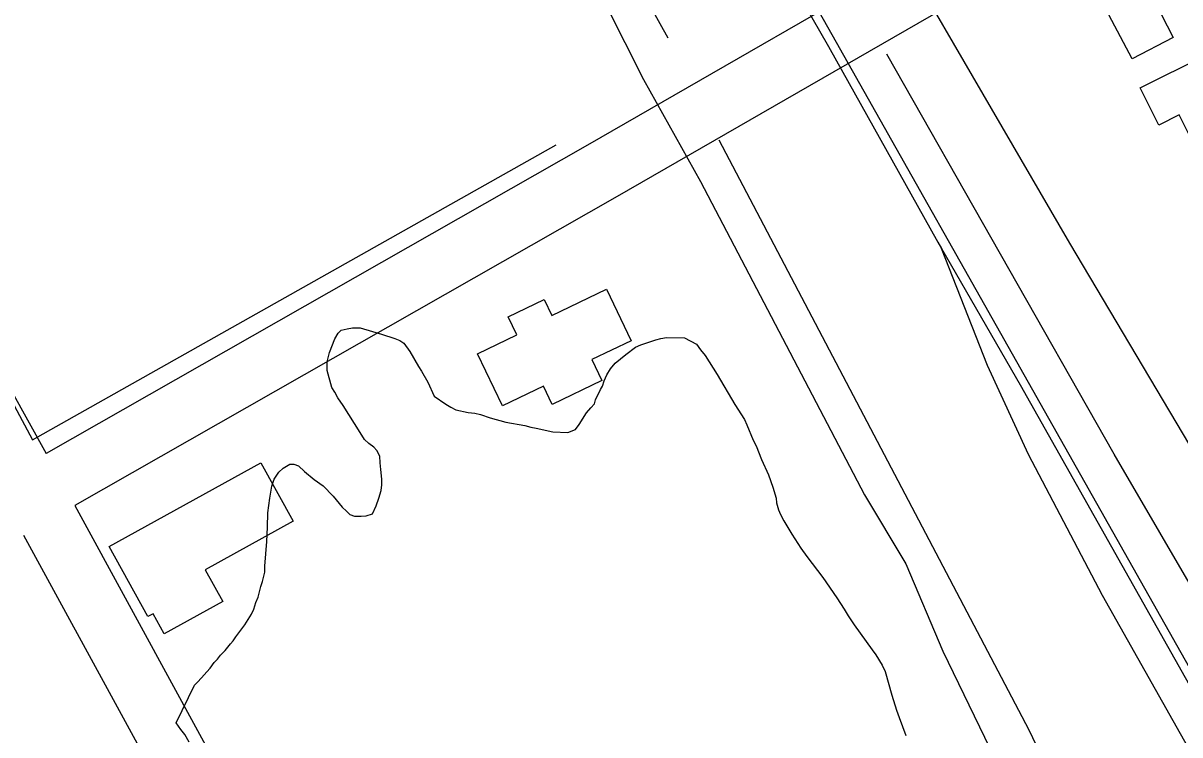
# Model space of a CAD drawing. Extents: x 3187622 to 3225504, y 800805 to 826213.
# Drawn here: x 3198915 to 3199500, y 813084 to 813444 of the extents above; entities that cross this region are included whole.
import ezdxf

# ---------------------------------------------------------------- set-up
doc = ezdxf.new("R2010")
doc.units = 0
for name, color, linetype in [('V-BLDG-OTLN', 7, 'Continuous'), ('V-RAIL-TRAK', 7, 'Continuous'), ('V-ROAD-CNTR', 7, 'Continuous'), ('V-SITE-VEGE', 7, 'Continuous'), ('V-TOPO-SHOR', 7, 'Continuous')]:
    doc.layers.add(name, color=color, linetype=linetype)

msp = doc.modelspace()

# ---------------------------------------------------------------- linework, layer by layer
at = {"layer": 'V-BLDG-OTLN'}
for points in [[(3199476.17, 813425.7), (3199455.69, 813464.77), (3199476.61, 813475.73), (3199483.18, 813463.2), (3199489.2, 813466.35), (3199496.98, 813451.52), (3199490.85, 813448.31), (3199496.99, 813436.61)], [(3199507.01, 813383.2), (3199499.94, 813397.4), (3199489.65, 813392.27), (3199480.28, 813411.06), (3199513.11, 813427.42), (3199510.51, 813432.64), (3199528.62, 813441.67), (3199535.43, 813428.01), (3199539.84, 813430.21), (3199546.15, 813417.56), (3199557.36, 813423.15), (3199561.47, 813414.91), (3199547.31, 813407.85), (3199549.13, 813404.19)], [(3199210.06, 813309.21), (3199222.61, 813283.1), (3199202.73, 813273.55), (3199207.79, 813263.02), (3199182.53, 813250.88), (3199178.12, 813260.06), (3199157.48, 813250.14), (3199144.82, 813276.5), (3199164.69, 813286.05), (3199160.32, 813295.16), (3199178.53, 813303.91), (3199182.37, 813295.91)], [(3199051.44, 813191.75), (3199006.96, 813167.18), (3199015.77, 813151.22), (3198986.12, 813134.84), (3198980.52, 813144.98), (3198977.83, 813143.5), (3198958.25, 813178.95), (3199035.08, 813221.38)]]:
    msp.add_lwpolyline(points, close=True, dxfattribs=at)
at = {"layer": 'V-RAIL-TRAK'}
for points in [[(3198855.38, 814257.78), (3198922.64, 814139.83), (3198960.22, 814073.14), (3199071.15, 813878.29), (3199140.69, 813755.55), (3199183.27, 813678.09), (3199279.59, 813506.79), (3199322.55, 813432.02), (3199377.85, 813332.96), (3199379.65, 813329.83), (3199419.43, 813260.71), (3199526.09, 813071.7), (3199646.24, 812858.06), (3199796.04, 812592.94), (3199928.12, 812359.08), (3200053.82, 812135.49), (3200181.4, 811909.93), (3200278.5, 811734.69)], [(3200278.5, 811734.69), (3200233.65, 811793.32), (3200211.82, 811825.21), (3200191.93, 811858.17), (3200167.28, 811900.26), (3200093.71, 812031.15), (3199966.18, 812258.89), (3199852.93, 812461.17), (3199716.34, 812701.95), (3199597.5, 812912.56), (3199461.2, 813154.15), (3199423.7, 813225.5), (3199402.95, 813270.52), (3199379.65, 813329.83)]]:
    msp.add_lwpolyline(points, dxfattribs=at)
at = {"layer": 'V-ROAD-CNTR'}
for points in [[(3198994.96, 814024.94), (3199297.72, 813485.13), (3199618.62, 812916.82), (3200023.8, 812201.72), (3200373.74, 811581.25)], [(3199096.57, 813930.65), (3199444.51, 813332.48), (3199889.92, 812582.98), (3200152.94, 812143.68), (3200549.71, 811433.03)], [(3199098.36, 813718.85), (3199101.3, 813715.5), (3199101.06, 813680.04), (3199116.93, 813642.14), (3199134.01, 813603.29), (3199228.8, 813415.29), (3199257.72, 813363.73), (3199340.73, 813205.21), (3199361.54, 813170.18), (3199380.3, 813126.08), (3199430.72, 813022.28), (3199468.29, 812950.85), (3199572.6, 812776.07), (3199599.49, 812727.45), (3199772.33, 812432.74), (3199790.26, 812405.17), (3199812.21, 812375.49), (3199908.61, 812243.22), (3199973.05, 812162.03), (3199988.08, 812141.93), (3200014.87, 812103.4), (3200044.16, 812051.61), (3200090.79, 811979.38), (3200273.5, 811654.05)], [(3199666.75, 813646.51), (3199389.9, 813491.19), (3199200.51, 813382.11), (3198926.41, 813225.99)], [(3199682.29, 813620.83), (3199404.72, 813465.11), (3199215.42, 813356.08), (3198940.88, 813199.71)], [(3198743.81, 813555.15), (3198926.41, 813225.99)], [(3198940.88, 813199.71), (3199101.96, 812904.55)], [(3198914.87, 813184.74), (3199071.31, 812898.09), (3199080.59, 812880.81)]]:
    msp.add_lwpolyline(points, dxfattribs=at)
at = {"layer": 'V-SITE-VEGE'}
for points in [[(3198992.23, 813089.72), (3199001.42, 813108.74), (3199003.01, 813110.27), (3199005.12, 813112.57), (3199007.78, 813115.63), (3199009.37, 813117.42), (3199011.5, 813120.23), (3199013.09, 813122.01), (3199014.69, 813124.06), (3199017.07, 813126.35), (3199019.73, 813129.67), (3199021.06, 813131.2), (3199022.39, 813133.25), (3199026.92, 813139.39), (3199030.4, 813144.78), (3199031.49, 813147.35), (3199032.59, 813150.7), (3199033.68, 813153.28), (3199035.08, 813158.7), (3199035.91, 813161.28), (3199037.04, 813165.93), (3199037.1, 813169.04), (3199038.12, 813181.48), (3199038.52, 813188.74), (3199038.66, 813196), (3199039.58, 813203.51), (3199040.73, 813209.45), (3199041.84, 813213.07), (3199044.24, 813216.65), (3199046.36, 813218.69), (3199049.77, 813220.7), (3199051.85, 813220.66), (3199054.17, 813219.83), (3199057.23, 813216.92), (3199062.08, 813212.94), (3199066.69, 813209.73), (3199071.78, 813204.44), (3199076.34, 813198.91), (3199078.38, 813196.79), (3199080.16, 813195.2), (3199082.48, 813194.37), (3199085.86, 813194.31), (3199088.46, 813194.52), (3199091.59, 813195.5), (3199093.48, 813199.61), (3199094.85, 813203.48), (3199095.97, 813207.35), (3199096.28, 813210.2), (3199096.34, 813213.05), (3199095.91, 813217.99), (3199095.46, 813221.37), (3199095.27, 813224.75), (3199093.77, 813227.63), (3199092.24, 813229.22), (3199089.68, 813231.09), (3199087.64, 813233.2), (3199085.37, 813236.62), (3199076.82, 813250.28), (3199074.04, 813254.22), (3199072.54, 813257.11), (3199071.02, 813259.47), (3199068.6, 813268.09), (3199068.68, 813272.49), (3199069.81, 813277.14), (3199072.54, 813284.1), (3199074.15, 813286.92), (3199075.73, 813288.45), (3199078.86, 813289.17), (3199081.47, 813289.64), (3199085.36, 813289.56), (3199096.2, 813286.49), (3199102.9, 813284.29), (3199105.48, 813283.2), (3199107.53, 813281.87), (3199110.56, 813277.65), (3199114.83, 813270.05), (3199116.34, 813267.68), (3199119.6, 813262.17), (3199122.84, 813255.1), (3199128.73, 813251.09), (3199131.3, 813249.49), (3199133.87, 813248.14), (3199140.07, 813246.72), (3199143.43, 813246.4), (3199146.28, 813245.82), (3199151.18, 813244.17), (3199159.18, 813241.94), (3199168.75, 813240.2), (3199171.85, 813239.36), (3199174.43, 813238.79), (3199182.96, 813237.07), (3199190.48, 813236.66), (3199194.4, 813238.15), (3199196.27, 813240.71), (3199200.01, 813246.6), (3199202.14, 813249.16), (3199204, 813251.2), (3199204.55, 813253.26), (3199206.99, 813258.4), (3199208.06, 813260.2), (3199208.89, 813262.78)], [(3199208.89, 813262.78), (3199210.25, 813265.87), (3199212.12, 813268.95), (3199214.51, 813271.76), (3199219.79, 813276.07), (3199224.79, 813279.86), (3199227.41, 813281.11), (3199234.98, 813283.56), (3199237.59, 813284.29), (3199240.45, 813284.75), (3199249.53, 813284.57), (3199255.7, 813281.34), (3199257.72, 813278.45), (3199260, 813275.55), (3199266.04, 813266.09), (3199275.1, 813250.86), (3199279.88, 813243.24), (3199281.12, 813240.62), (3199284.35, 813232.78), (3199285.85, 813229.89), (3199288.57, 813223.09), (3199292.05, 813215.24), (3199294.27, 813208.97), (3199295.98, 813203.49), (3199296.19, 813201.15), (3199297.16, 813197.5), (3199298.15, 813195.14), (3199299.91, 813191.99), (3199303.93, 813185.17), (3199308.46, 813178.07), (3199311.49, 813173.86), (3199319.6, 813163.33), (3199326.67, 813153.07), (3199330.45, 813147.29), (3199332.46, 813143.87), (3199335.48, 813139.4), (3199344.58, 813126.77), (3199346.35, 813124.14), (3199349.62, 813118.89), (3199351.12, 813115.74), (3199354.52, 813103.74), (3199356.97, 813096.17), (3199358.2, 813092.51), (3199361.65, 813083.36)], [(3198998.79, 813079.99), (3198996.53, 813083.93), (3198994.5, 813086.3), (3198992.23, 813089.72)]]:
    msp.add_lwpolyline(points, dxfattribs=at)
at = {"layer": 'V-TOPO-SHOR'}
for points in [[(3199120.23, 813737.46), (3199130.52, 813634.5), (3199241.21, 813436.3)], [(3200135.92, 812081.26), (3199674.04, 812870.96), (3199467.09, 813225.64), (3199352, 813428.05)], [(3198880.84, 813305.02), (3198919.45, 813232.95), (3199184.58, 813382.24)], [(3199266.95, 813384.82), (3199423.96, 813086.23), (3199508.9, 812908.62)]]:
    msp.add_lwpolyline(points, dxfattribs=at)

doc.saveas('drawing.dxf')
